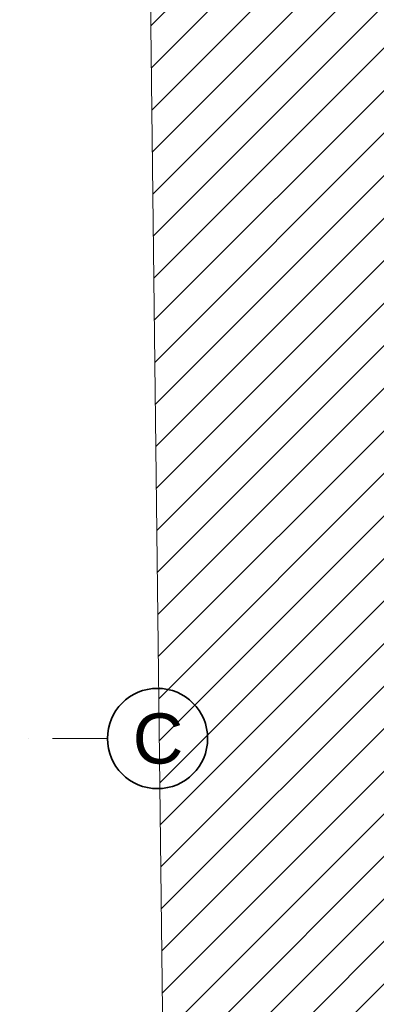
# Model space of a CAD drawing. Header units: millimetres. Extents: x 42175 to 97175, y 10092 to 468192.
# Tile 276 of 451: x 82942 to 85077, y 166569 to 172460. Entities that reach past the tile are written whole.
import ezdxf

# ---------------------------------------------------------------- set-up
doc = ezdxf.new("R2010")
doc.units = ezdxf.units.MM
doc.linetypes.add('Kropki i Kreski', pattern=[6.702778, 3.527778, -1.763889, 0, -1.411111])
doc.layers.add('Konstrukcja - Siatka mod', color=8, linetype='Continuous')
doc.styles.add('STYL_AUTOMATYCZNY_1', font='ARIALN.TTF')

msp = doc.modelspace()

# ---------------------------------------------------------------- hatches: boundary and pattern name
at = {"linetype": 'Continuous', "lineweight": 15}
h = msp.add_hatch(dxfattribs=at)
h.set_pattern_fill('Bloczki_ceramiczne_0005', color=8, style=0, pattern_type=2)
h.set_pattern_definition([(45, (-175208.59, 449586.62), (-127.27922, 127.27922), [])])
h.paths.add_polyline_path([(83678.8, 176463.9), (83869, 160475.6), (84009.9, 160278.5), (86631.9, 160272.5), (86631.9, 176447.6)])

# ---------------------------------------------------------------- linework, layer by layer
at = {"color": 8, "linetype": 'Continuous', "lineweight": 13, "ltscale": 100, "flags": 128}
msp.add_lwpolyline([(83678.8, 176463.9), (83869, 160475.6), (84009.9, 160278.5), (86631.9, 160272.5), (86631.9, 176447.6)], close=True, dxfattribs=at)
at = {"layer": 'Konstrukcja - Siatka mod', "color": 8, "linetype": 'Kropki i Kreski', "lineweight": 13, "ltscale": 100}
msp.add_line((82467, 168158.9), (83467, 168158.9), dxfattribs=at)
at = {"layer": 'Konstrukcja - Siatka mod', "color": 8, "linetype": 'Continuous', "lineweight": 35, "ltscale": 100}
msp.add_circle((83767, 168158.9), 300, dxfattribs=at)

# ---------------------------------------------------------------- texts
at = {"layer": 'Konstrukcja - Siatka mod', "color": 8, "linetype": 'Continuous', "lineweight": 13, "insert": (83618.5, 168308.9), "char_height": 300, "attachment_point": 1, "style": 'STYL_AUTOMATYCZNY_1'}
msp.add_mtext('\\A1;{\\pql;\\pt0;\\fArial|b0|i0|c238|p0;\\W1.000000;C}', dxfattribs=at)

doc.saveas('drawing.dxf')
